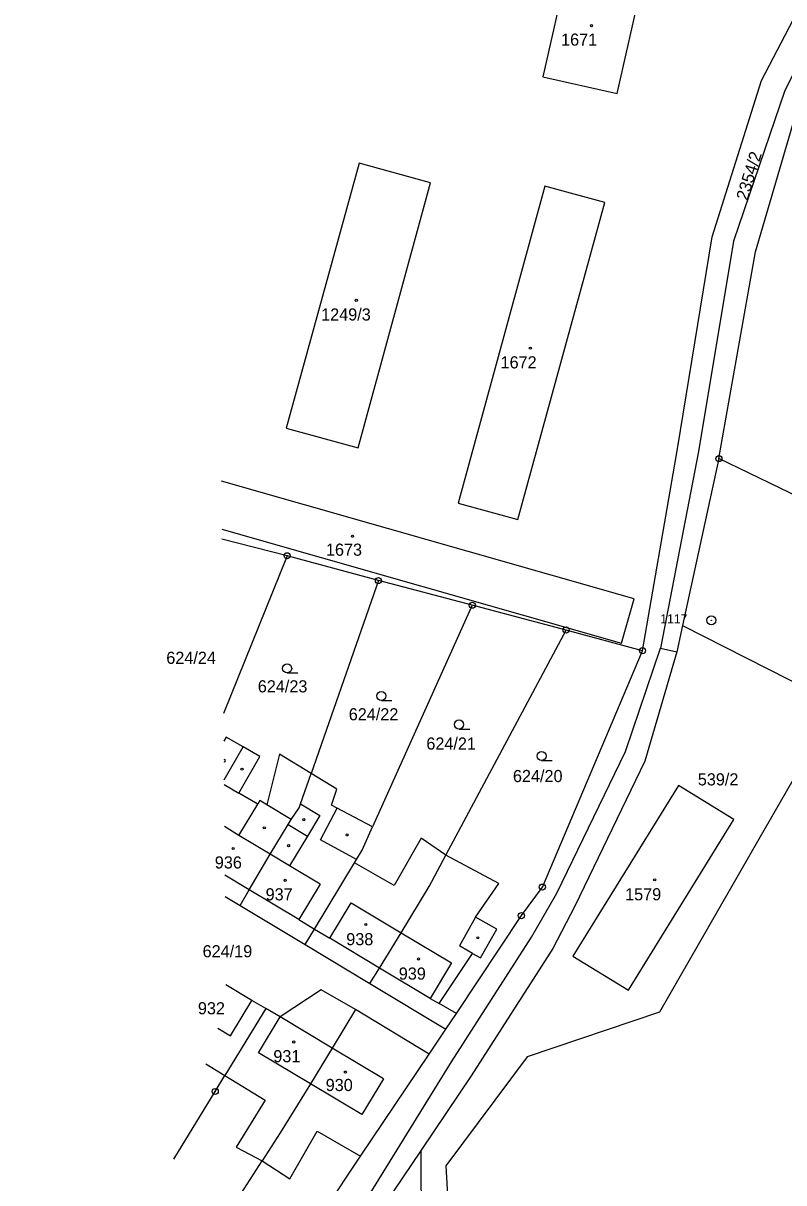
# Model space of a CAD drawing. Extents: x -555757 to -553364, y -1100723 to -1096439.
# Drawn here: x -554288.2 to -554162.8, y -1099926 to -1099734.7 of the extents above; entities that cross this region are included whole.
import ezdxf

# ---------------------------------------------------------------- set-up
doc = ezdxf.new("R2010")
doc.units = 0
for name, color, linetype in [('BUDOVY', 7, 'Continuous'), ('C$SLO$PARCELY', 7, 'Continuous'), ('HRANICE$PARCELY', 7, 'Continuous'), ('SLOUPY', 7, 'Continuous'), ('SLUCKOV$$C$RA', 7, 'Continuous'), ('VSTUP', 7, 'Continuous'), ('ZNA$KY$KULTUR', 7, 'Continuous')]:
    doc.layers.add(name, color=color, linetype=linetype)

# ---------------------------------------------------------------- blocks, each defined once
blk = doc.blocks.new('4$02')
at = {"layer": 'SLOUPY'}
blk.add_circle((0, 0), 0.175, dxfattribs=at)
blk = doc.blocks.new('3$04')
at = {"layer": 'ZNA$KY$KULTUR'}
blk.add_line((0.01, 0), (1.76, 0), dxfattribs=at)
blk.add_circle((0.01, 0.75), 0.75, dxfattribs=at)
blk = doc.blocks.new('1$01')
at = {"layer": 'SLOUPY'}
for radius in [0.75, 0.032]:
    blk.add_circle((0, 0), radius, dxfattribs=at)
blk = doc.blocks.new('1$05')
at = {"layer": 'SLOUPY'}
for radius in [0.5, 0.032]:
    blk.add_circle((0, 0), radius, dxfattribs=at)

msp = doc.modelspace()

# ---------------------------------------------------------------- linework, layer by layer
at = {"layer": 'BUDOVY'}
msp.add_arc((-554255.02, -1099856.34), 0.175, 237.1688, 123.8555, dxfattribs=at)
at = {"layer": 'HRANICE$PARCELY'}
for p, q in [((-554173.48, -1099806.5), (-554179.49, -1099834.05)), ((-553997.23, -1099891.61), (-554173.48, -1099806.5)), ((-554244.69, -1099822.53), (-554255.44, -1099819.79)), ((-554244.69, -1099822.53), (-554255.18, -1099848.58)), ((-554229.63, -1099826.62), (-554244.69, -1099822.53)), ((-554229.63, -1099826.62), (-554240.71, -1099858.47)), ((-554214.15, -1099830.69), (-554229.63, -1099826.62)), ((-554214.15, -1099830.69), (-554230.6, -1099867.25)), ((-554198.68, -1099834.78), (-554214.15, -1099830.69)), ((-554179.49, -1099834.05), (-554180.44, -1099838.39)), ((-554179.49, -1099834.05), (-554154.01, -1099846.98)), ((-554218.51, -1099871.91), (-554198.68, -1099834.78)), ((-554186.08, -1099838.2), (-554198.68, -1099834.78)), ((-554183.13, -1099837.77), (-554180.44, -1099838.39)), ((-554254.91, -1099878.76), (-554252.45, -1099880.24)), ((-554252.45, -1099880.24), (-554241.71, -1099886.69)), ((-554241.71, -1099886.69), (-554231.05, -1099893.1)), ((-554231.05, -1099893.1), (-554218.49, -1099900.62)), ((-554248.21, -1099897.23), (-554254.96, -1099908.3)), ((-554221.27, -1099904.77), (-554233.43, -1099897.41)), ((-554218.49, -1099900.62), (-554216.76, -1099898.05)), ((-554221.27, -1099904.77), (-554218.49, -1099900.62)), ((-554232.57, -1099921.6), (-554221.27, -1099904.77)), ((-554258.12, -1099906.38), (-554254.96, -1099908.3)), ((-554253.07, -1099920.1), (-554248.81, -1099922.35)), ((-554253.75, -1099930.07), (-554248.81, -1099922.35)), ((-554248.81, -1099922.35), (-554244.27, -1099925.36)), ((-554242.95, -1099937.06), (-554232.57, -1099921.6))]:
    msp.add_line(p, q, dxfattribs=at)
for points in [[(-554106.97, -1099464.9), (-554111.48, -1099520.86), (-554116.35, -1099554.37), (-554120.52, -1099591.54), (-554124.28, -1099626.32), (-554137.09, -1099690.01), (-554146.13, -1099712.91), (-554162.63, -1099745.78), (-554171.07, -1099770.62), (-554176.84, -1099805.32), (-554183.13, -1099837.77)], [(-554186.08, -1099838.2), (-554180.32, -1099804.89), (-554174.57, -1099769.91), (-554166.46, -1099744.1), (-554149.45, -1099711.48), (-554146.5, -1099704.44)], [(-554173.48, -1099806.5), (-554167.44, -1099772.36), (-554160.05, -1099747.22), (-554142.77, -1099714.51), (-554139.3, -1099705.39)], [(-554190.25, -1099746.27), (-554186.25, -1099728.48), (-554198.5, -1099725.72), (-554202.5, -1099743.52), (-554190.25, -1099746.27)], [(-554233, -1099804.7), (-554221.06, -1099760.97), (-554232.83, -1099757.76), (-554244.83, -1099801.45), (-554233, -1099804.7)], [(-554206.62, -1099816.57), (-554192.31, -1099764.26), (-554202.2, -1099761.56), (-554216.48, -1099813.87), (-554206.62, -1099816.57)], [(-554255.45, -1099818.14), (-554189.56, -1099836.94), (-554187.48, -1099829.65), (-554255.53, -1099810.2)], [(-554216.76, -1099898.05), (-554206.06, -1099881.91), (-554202.6, -1099877.19), (-554186.08, -1099838.2)], [(-554204.38, -1099885.45), (-554200.22, -1099878.18), (-554188.86, -1099854.83), (-554183.13, -1099837.77)], [(-554180.44, -1099838.39), (-554185.7, -1099856.44), (-554197.26, -1099880.32), (-554200.85, -1099887.33)], [(-554154.01, -1099846.98), (-554166.91, -1099869.31), (-554183.28, -1099897.81), (-554205.12, -1099905.2), (-554218.49, -1099923.18), (-554218.02, -1099931.81), (-554212.27, -1099941.33), (-554204.11, -1099945.99), (-554198.22, -1099951.97)], [(-554240.71, -1099858.47), (-554245.95, -1099855.29), (-554248.05, -1099863.6), (-554249.17, -1099862.92), (-554249.54, -1099863.53), (-554252.64, -1099861.68), (-554249.18, -1099855.65), (-554251.92, -1099854.08), (-554254.75, -1099852.46), (-554255.14, -1099853.14)], [(-554252.45, -1099880.24), (-554250.94, -1099877.66), (-554247.49, -1099871.76), (-554244.53, -1099866.85), (-554244.03, -1099866.02), (-554242.68, -1099864.11), (-554242.49, -1099863.47), (-554240.71, -1099858.47)], [(-554230.6, -1099867.25), (-554236.44, -1099864.19), (-554237.37, -1099863.7), (-554236.52, -1099861.02), (-554240.71, -1099858.47)], [(-554197.59, -1099888.57), (-554188.4, -1099894.23), (-554171.04, -1099866.06), (-554180.14, -1099860.46), (-554197.59, -1099888.57)], [(-554233.6, -1099873.21), (-554233.26, -1099872.63), (-554232.34, -1099871.11), (-554230.6, -1099867.25)], [(-554218.51, -1099871.91), (-554222.58, -1099869.12), (-554227.04, -1099876.94), (-554233.6, -1099873.21)], [(-554231.05, -1099893.1), (-554229.47, -1099890.55), (-554225.86, -1099884.73), (-554221.29, -1099877.12), (-554218.51, -1099871.91)], [(-554216.76, -1099898.05), (-554219.62, -1099896.42), (-554214.1, -1099888.13), (-554212.8, -1099888.86), (-554210.13, -1099884.13), (-554213.6, -1099882.17), (-554209.77, -1099876.63), (-554218.51, -1099871.91)], [(-554241.71, -1099886.69), (-554240.17, -1099884.12), (-554233.6, -1099873.21)], [(-554288.22, -1099995.77), (-554281.87, -1099988.18), (-554254.1, -1099959.86), (-554244.67, -1099948.15), (-554231.18, -1099928.03), (-554217.6, -1099906.04), (-554204.38, -1099885.45)], [(-554200.85, -1099887.33), (-554214.32, -1099908.33), (-554222.57, -1099920.6)], [(-554248.21, -1099897.23), (-554250.51, -1099895.89), (-554254.78, -1099893.33)], [(-554233.43, -1099897.41), (-554239.06, -1099894.15), (-554245.82, -1099898.61), (-554248.21, -1099897.23)], [(-554233.43, -1099897.41), (-554237.28, -1099903.76), (-554240.85, -1099909.65), (-554245.86, -1099917.74), (-554248.81, -1099922.35)], [(-554263.4, -1099922.07), (-554256.55, -1099910.92), (-554254.96, -1099908.3)], [(-554254.96, -1099908.3), (-554248.34, -1099912.33), (-554253.07, -1099920.1)], [(-554244.27, -1099925.36), (-554239.72, -1099917.48), (-554232.57, -1099921.6)], [(-554222.57, -1099920.6), (-554228.73, -1099929.76), (-554242.21, -1099949.87), (-554247.95, -1099957), (-554251.08, -1099960.88)], [(-554214.06, -1099945.89), (-554222.52, -1099933.81), (-554222.57, -1099920.6)]]:
    msp.add_lwpolyline(points, dxfattribs=at)
at = {"layer": 'SLUCKOV$$C$RA'}
for p, q in [((-554255.09, -1099859.5), (-554251.92, -1099854.08)), ((-554255.08, -1099860.29), (-554252.64, -1099861.68)), ((-554252.63, -1099868.66), (-554249.54, -1099863.53)), ((-554244.03, -1099866.02), (-554248.05, -1099863.6)), ((-554242.49, -1099863.47), (-554239.3, -1099865.39)), ((-554239.18, -1099869.42), (-554236.44, -1099864.19)), ((-554244.53, -1099866.85), (-554241.34, -1099868.77)), ((-554239.3, -1099865.39), (-554241.34, -1099868.77)), ((-554252.63, -1099868.66), (-554255.02, -1099867.22)), ((-554247.49, -1099871.76), (-554252.63, -1099868.66)), ((-554241.34, -1099868.77), (-554244.3, -1099873.68)), ((-554233.26, -1099872.63), (-554239.18, -1099869.42)), ((-554244.3, -1099873.68), (-554247.49, -1099871.76)), ((-554239.25, -1099876.73), (-554244.3, -1099873.68)), ((-554250.94, -1099877.66), (-554254.94, -1099875.25)), ((-554242.76, -1099882.57), (-554250.94, -1099877.66)), ((-554239.25, -1099876.73), (-554242.76, -1099882.57)), ((-554237.64, -1099885.63), (-554234.12, -1099879.77)), ((-554234.12, -1099879.77), (-554225.86, -1099884.73)), ((-554213.6, -1099882.17), (-554216.27, -1099886.9)), ((-554242.76, -1099882.57), (-554240.17, -1099884.12)), ((-554240.17, -1099884.12), (-554237.64, -1099885.63)), ((-554229.47, -1099890.55), (-554237.64, -1099885.63)), ((-554225.86, -1099884.73), (-554217.59, -1099889.69)), ((-554216.01, -1099887.05), (-554216.27, -1099886.9)), ((-554214.1, -1099888.13), (-554216.01, -1099887.05)), ((-554217.59, -1099889.69), (-554221.11, -1099895.57)), ((-554221.11, -1099895.57), (-554229.47, -1099890.55)), ((-554221.11, -1099895.57), (-554219.62, -1099896.42)), ((-554254.02, -1099901.74), (-554250.51, -1099895.89)), ((-554249.39, -1099904.54), (-554245.82, -1099898.61)), ((-554237.28, -1099903.76), (-554245.82, -1099898.61)), ((-554256.13, -1099900.47), (-554254.02, -1099901.74)), ((-554240.85, -1099909.65), (-554249.39, -1099904.54)), ((-554228.82, -1099908.85), (-554237.28, -1099903.76)), ((-554228.82, -1099908.85), (-554232.35, -1099914.74)), ((-554232.35, -1099914.74), (-554240.85, -1099909.65))]:
    msp.add_line(p, q, dxfattribs=at)

# ---------------------------------------------------------------- block references
at = {"layer": 'BUDOVY'}
for p in [(-554194.5, -1099735.06), (-554233.28, -1099780.38), (-554204.58, -1099788.27), (-554233.91, -1099819.31), (-554252.14, -1099857.74), (-554241.93, -1099866.07), (-554248.46, -1099867.43), (-554234.78, -1099868.59), (-554253.59, -1099870.83), (-554244.45, -1099870.36), (-554245.01, -1099876.08), (-554184.07, -1099876), (-554231.72, -1099883.38), (-554213.23, -1099885.57), (-554223.03, -1099889.06), (-554243.6, -1099902.75), (-554235.08, -1099907.72)]:
    msp.add_blockref('4$02', p, dxfattribs=at)
at = {"layer": 'VSTUP'}
for name, p in [('1$05', (-554173.48, -1099806.5)), ('1$05', (-554244.69, -1099822.53)), ('1$05', (-554229.63, -1099826.62)), ('1$05', (-554214.15, -1099830.69)), ('1$01', (-554174.73, -1099833.18)), ('1$05', (-554198.68, -1099834.78)), ('1$05', (-554186.08, -1099838.2)), ('1$05', (-554202.6, -1099877.19)), ('1$05', (-554206.06, -1099881.91)), ('1$05', (-554256.55, -1099910.92))]:
    msp.add_blockref(name, p, dxfattribs=at)
at = {"layer": 'ZNA$KY$KULTUR'}
for p in [(-554244.7, -1099841.87), (-554229.16, -1099846.41), (-554216.34, -1099851.12), (-554202.74, -1099856.31)]:
    msp.add_blockref('3$04', p, dxfattribs=at)

# ---------------------------------------------------------------- texts
at = {"layer": 'C$SLO$PARCELY'}
for s, p in [('1671', (-554199.51, -1099738.36)), ('1249/3', (-554239.08, -1099783.71)), ('1672', (-554209.49, -1099791.61)), ('1673', (-554238.29, -1099822.52)), ('624/24', (-554264.62, -1099840.36)), ('624/23', (-554249.53, -1099845.07)), ('624/22', (-554234.53, -1099849.68)), ('624/21', (-554221.73, -1099854.51)), ('624/20', (-554207.45, -1099859.87)), ('539/2', (-554176.96, -1099860.42)), ('936', (-554256.62, -1099874.13)), ('937', (-554248.24, -1099879.39)), ('1579', (-554188.95, -1099879.38)), ('938', (-554234.94, -1099886.79)), ('624/19', (-554258.63, -1099888.78)), ('939', (-554226.28, -1099892.47)), ('932', (-554259.41, -1099898.19)), ('931', (-554246.97, -1099906.09)), ('930', (-554238.33, -1099910.85))]:
    msp.add_text(s, height=2, dxfattribs=at).set_placement(p)
msp.add_text('2354/2', height=2, rotation=73, dxfattribs=at).set_placement((-554168.77, -1099764.03))
at = {"layer": 'VSTUP'}
msp.add_text('1117', height=1.5, dxfattribs=at).set_placement((-554183.14, -1099833.68))

doc.saveas('drawing.dxf')
